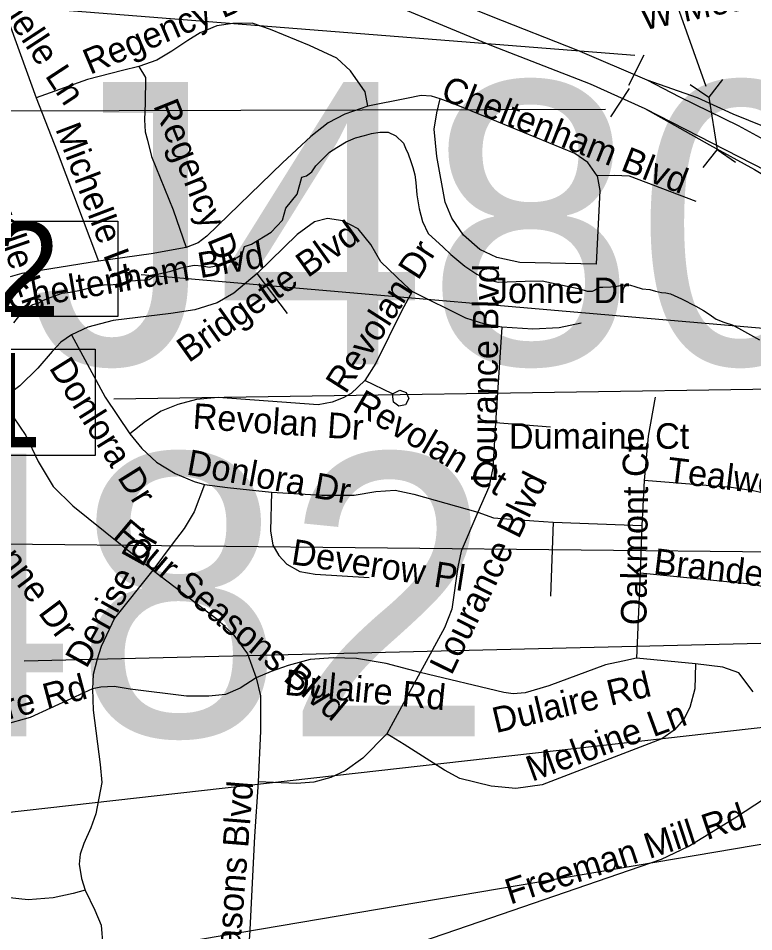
# Model space of a CAD drawing. Extents: x 1662474 to 1856135, y 779280 to 917889.
# Drawn here: x 1753778 to 1756514, y 830706 to 834102 of the extents above; entities that cross this region are included whole.
import ezdxf

# ---------------------------------------------------------------- set-up
doc = ezdxf.new("R2010")
doc.units = 0
for name, color, linetype in [('Exist Hydrographic Creek Single Shore', 7, 'Continuous'), ('Exist Road Non-System Structure Non-Sys Other Number Label', 7, 'Continuous'), ('Exist Road Non-System Type 51', 7, 'Continuous'), ('Exist Road Non-System Type 51 Label', 7, 'Continuous'), ('Exist Road Primary Interstate Divided Center Attributed', 7, 'Continuous'), ('Exist Road Primary Interstate Ramp 1 Lane Attributed', 7, 'Continuous'), ('Exist Road Primary Interstate Structure Cantilever Sign Number Label', 7, 'Continuous'), ('Exist Road Primary Interstate Structure Culvert CELL', 7, 'Continuous'), ('Exist Road Primary Interstate Structure Culvert Number Label', 7, 'Continuous'), ('Exist Road Primary Interstate Structure Ovrhead Sign CELL', 7, 'Continuous'), ('Exist Road Primary US Structure Culvert Number Label', 7, 'Continuous'), ('Exist Road Primary US Structure Standard Bridge Number Label', 7, 'Continuous'), ('Exist Road Secondary Structure Culvert Number Label', 7, 'Continuous')]:
    doc.layers.add(name, color=color, linetype=linetype)

msp = doc.modelspace()

# ---------------------------------------------------------------- linework, layer by layer
at = {"layer": 'Exist Hydrographic Creek Single Shore'}
for points in [[(1753761.1, 832968.9), (1753788.8, 833003.6), (1753812.9, 833025.6), (1753832.5, 833038.2), (1753854.4, 833044.2), (1753872.1, 833054.2), (1753900.2, 833065.5), (1753941, 833079.9), (1753971.1, 833083.9), (1754015.8, 833092.8), (1754065.1, 833106.2), (1754098.1, 833110.6), (1754131.2, 833112.4), (1754165.9, 833115.4), (1754197.1, 833125.1), (1754265.6, 833131.1), (1754296.6, 833150), (1754345.6, 833161.2), (1754384, 833173.4), (1754432.5, 833184.1), (1754464, 833180.9), (1754488.8, 833177), (1754508.4, 833180.2), (1754533, 833188.1), (1754563.2, 833201.2), (1754590.2, 833211.1), (1754610.8, 833224.5), (1754619.9, 833253.1), (1754645.9, 833262.1), (1754718.4, 833306.9), (1754761.4, 833351.3), (1754774, 833396.2), (1754816, 833447.4), (1754832.8, 833511.1), (1754850.6, 833516.4), (1754869.8, 833530.8), (1754885.5, 833553.1), (1754912, 833580.9), (1754935.6, 833604.3), (1754963.2, 833620.9), (1754997.9, 833642.6), (1755033.2, 833656.8), (1755065.6, 833665.8), (1755092.6, 833673.9), (1755122.5, 833678.3), (1755153.8, 833678.1), (1755182.6, 833664.7), (1755211.5, 833637.4), (1755218.4, 833619.2), (1755228.4, 833597.8)], [(1755228.4, 833597.8), (1755238.5, 833569.9), (1755246.1, 833546.6), (1755253, 833519.8), (1755256.4, 833491.7), (1755260.9, 833445.2), (1755269.8, 833392.8), (1755282.1, 833346.1), (1755303.4, 833301.4), (1755359.2, 833251.1), (1755386.9, 833224), (1755438.9, 833180.2), (1755484, 833150), (1755523.1, 833130.3), (1755563.8, 833120.9), (1755663.2, 833124.2), (1755726.5, 833125.3), (1755819.4, 833105.4), (1755866.9, 833095.7), (1755894.1, 833087.8), (1755913.6, 833087.2), (1755921.5, 833091.2), (1755932.5, 833098.8), (1755942.5, 833102.5), (1755952.2, 833102.2), (1755982.6, 833103.2), (1755998.9, 833104.6), (1756016.8, 833108.8), (1756034.1, 833110.6), (1756056.1, 833110.1), (1756071.6, 833104.9), (1756099.1, 833096.4), (1756127, 833093.3), (1756148.2, 833086.8), (1756170.9, 833082.8), (1756186.6, 833080.9), (1756203.9, 833077), (1756244.9, 833059.2), (1756298.4, 833031.1), (1756327.2, 833015.9), (1756347.8, 833001.2), (1756374.2, 832982.8), (1756402.4, 832971.5), (1756433.5, 832962.6), (1756456.9, 832950.2), (1756535.6, 832905.9)]]:
    msp.add_lwpolyline(points, dxfattribs=at)
at = {"layer": 'Exist Road Non-System Type 51'}
for p, q in [((1754780, 833004.4), (1754666.4, 833153.1)), ((1755576.4, 832953.9), (1755553.8, 832598.2)), ((1755170, 832705.4), (1755067.4, 832755.5)), ((1755758.5, 832582), (1755553.8, 832598.2)), ((1756106.2, 832383.1), (1756097.6, 832215.9)), ((1755767.6, 832228.2), (1755757.4, 831953.9)), ((1755767.6, 832228.2), (1756097.6, 832215.9)), ((1756097.6, 832215.9), (1756091, 832039.2)), ((1756091, 832039.2), (1756077.6, 831723)), ((1756297.6, 831702), (1756077.6, 831723)), ((1755272.6, 831669.2), (1755148.8, 831441.6))]:
    msp.add_line(p, q, dxfattribs=at)
for points in [[(1753512.6, 834297.8), (1753596.4, 834244.4), (1753655.1, 834198), (1753710.5, 834130.5), (1753748.9, 834069.4), (1753845.1, 833805.9)], [(1755079, 833775.4), (1755069, 833827.9), (1755013.9, 833906.7), (1754962.6, 833952.9), (1754861.4, 834000.9), (1754716.5, 834060.4), (1754647.8, 834083), (1754576.4, 834082.8), (1754516.5, 834073.1), (1754455.1, 834048.1), (1754408.9, 834019), (1754348.9, 833979.1), (1754293.9, 833945.5), (1754226.8, 833921.9)], [(1754226.8, 833921.9), (1754166.4, 833907.9), (1754035.1, 833874.4), (1753845.1, 833805.9)], [(1754226.8, 833921.9), (1754251.4, 833881.8), (1754249.9, 833785.7), (1754247.2, 833724.8), (1754249.9, 833680.2), (1754258.8, 833648.9), (1754274, 833588), (1754353.8, 833389.4), (1754402.6, 833249.2)], [(1753845.1, 833805.9), (1753922.9, 833606.7), (1754076.4, 833199.1)], [(1755347.8, 833801.7), (1755315.1, 833812.2), (1755276.4, 833814.2), (1755222.5, 833803), (1755079, 833775.4)], [(1755931.4, 833515.6), (1755941.4, 833461.8), (1755927.5, 833188), (1755644.1, 833194.4), (1755558.8, 833212.9), (1755495.2, 833241.9), (1755434.1, 833295.7), (1755391.4, 833358.1), (1755366.4, 833418.2), (1755335.4, 833588), (1755325.1, 833689.4), (1755335.1, 833750.2), (1755347.8, 833801.7)], [(1755931.4, 833515.6), (1755897.4, 833565.4), (1755848.8, 833599.4), (1755413.6, 833778), (1755347.8, 833801.7)], [(1755079, 833775.4), (1754992.6, 833745.5), (1754931.4, 833712.9), (1754866.4, 833661.8), (1754761.4, 833564.4), (1754479, 833291.4), (1754447.8, 833266.8), (1754402.6, 833249.2)], [(1756300.1, 833420.6), (1756051.4, 833514.2), (1755995.2, 833516.9), (1755931.4, 833515.6)], [(1755242.8, 833085.7), (1755213.9, 833112.7), (1755126.5, 833196.4), (1755090.2, 833260.5), (1755042.8, 833319.2), (1754985, 833349.2), (1754928.9, 833357.1), (1754880, 833345.2), (1754815.1, 833298.2), (1754666.4, 833153.1)], [(1754402.6, 833249.2), (1754272.4, 833225.6), (1754076.4, 833199.1)], [(1754076.4, 833199.1), (1753791.6, 833153.1), (1753747.8, 833140.2)], [(1754666.4, 833153.1), (1754580, 833079.7), (1754517.6, 833043.4), (1754435.1, 833018.2), (1754345.1, 833004.4), (1754131.5, 832978.1), (1754036.5, 832953.1), (1753976.4, 832924.5)], [(1755242.8, 833085.7), (1755205.1, 833015.6), (1755108.4, 832820.1), (1755067.4, 832755.5)], [(1755576.4, 832953.9), (1755513.9, 832964.4), (1755442.8, 832986.8), (1755242.8, 833085.7)], [(1755871.6, 832967.9), (1755790, 832950.5), (1755692.6, 832945.5), (1755576.4, 832953.9)], [(1753976.4, 832924.5), (1753936.5, 832898.2), (1753903.9, 832863.1), (1753851.4, 832800.7), (1753784.2, 832735.5), (1753712.6, 832681.8)], [(1753976.4, 832924.5), (1754101.2, 832693), (1754192.6, 832556.9)], [(1755067.4, 832755.5), (1755016.5, 832707.2), (1754986.4, 832690.7), (1754946.4, 832674.7), (1754893.9, 832664.4), (1754521.5, 832691.7), (1754441.4, 832684.4), (1754371.4, 832666.5), (1754310.2, 832641.6), (1754251.4, 832602.8), (1754192.6, 832556.9)], [(1755170, 832705.4), (1755197.6, 832719.5), (1755221.5, 832710.6), (1755231.4, 832688.4), (1755218.9, 832664.4), (1755193.9, 832659.4), (1755174, 832674.4), (1755170, 832705.4)], [(1753712.6, 832681.8), (1753735.4, 832654.4), (1753806.2, 832551.2), (1753851.9, 832453.9), (1753907.4, 832361), (1753981.4, 832289.4), (1754279, 832050.2)], [(1756147.6, 832693), (1756121.5, 832548.4), (1756106.2, 832383.1)], [(1755553.8, 832598.2), (1755543.8, 832428.8), (1755528.6, 832358.9), (1755487.9, 832265.8)], [(1754192.6, 832556.9), (1754237.8, 832502.8), (1754292.6, 832451.9), (1754361.4, 832409.4), (1754432.5, 832379.4), (1754471.4, 832368.1)], [(1756791.2, 831838.2), (1756835.1, 831888.4), (1756866.6, 831936.6), (1756883.9, 831994.4), (1756886.5, 832060.2), (1756870, 832120.6), (1756850.1, 832156.9), (1756817.5, 832200.7), (1756767.6, 832243.4), (1756708.9, 832278.1), (1756642.4, 832306.9), (1756579.1, 832330.6), (1756511.2, 832345.5), (1756429.9, 832356.9), (1756106.2, 832383.1)], [(1754471.4, 832368.1), (1754432.5, 832266.8), (1754395.2, 832204.6), (1754350.1, 832146.9), (1754279, 832050.2)], [(1754471.4, 832368.1), (1754556.4, 832356.9), (1754720.1, 832339.5)], [(1754720.1, 832339.5), (1754716.5, 832195.7), (1754725.1, 832143.2), (1754747.8, 832104.4), (1754777.6, 832071.8), (1754825.1, 832045.5), (1754882.6, 832034.5), (1755083.9, 832022.9)], [(1754720.1, 832339.5), (1754907.6, 832328.2), (1755027.5, 832329.2), (1755107.6, 832341.9), (1755180, 832346.9), (1755250.1, 832332.2), (1755487.9, 832265.8)], [(1755487.9, 832265.8), (1755426.1, 832120.1), (1755412.9, 832062.1), (1755390.5, 831905.4), (1755363.2, 831835.6), (1755272.6, 831669.2)], [(1755487.9, 832265.8), (1755546.4, 832244.5), (1755696.2, 832233.2), (1755767.6, 832228.2)], [(1754279, 832050.2), (1754136.5, 831871.8), (1754087.1, 831766.8), (1754071.1, 831719), (1754056.9, 831661.6), (1754053.8, 831609.4)], [(1754279, 832050.2), (1754517.6, 831868.1), (1754580, 831808), (1754630.4, 831738.4), (1754662.6, 831650.2)], [(1756791.2, 831838.2), (1756741.4, 831889.4), (1756689.9, 831931.9), (1756637.5, 831965.5), (1756512.5, 831996.7), (1756091, 832039.2)], [(1754610.1, 830441.9), (1754727.5, 830419.4), (1754775, 830417.2), (1754831.5, 830420.6), (1754880, 830435.6), (1754915.1, 830448.4), (1754955.1, 830476.8), (1755041.4, 830542.9), (1755085.2, 830578.1), (1755152.8, 830611.9), (1755228.9, 830651.9), (1755496.2, 830744.2), (1756171.4, 830975.5), (1756270.2, 831022.2), (1756450.1, 831133.2), (1756650.1, 831264.2), (1756710.1, 831321.9), (1756758.1, 831369.4), (1756873.6, 831558.7), (1756921.4, 831648.4), (1756916.1, 831679.4), (1756791.2, 831838.2)], [(1755272.6, 831669.2), (1755146.1, 831703), (1755036.4, 831721.9), (1754949.1, 831724.2), (1754864, 831717.8), (1754782.4, 831695.7), (1754718.9, 831673.1), (1754662.6, 831650.2)], [(1756297.6, 831702), (1756295.2, 831609.4), (1756276.4, 831539.2), (1756253.8, 831495.9), (1756217.5, 831454.8), (1756171.6, 831423), (1755726.4, 831251.9), (1755628.9, 831238.2), (1755537.5, 831246.9), (1755420.1, 831275.8), (1755363.8, 831306.9), (1755213.9, 831401.7), (1755148.8, 831441.6)], [(1756077.6, 831723), (1756026.4, 831711.7), (1755962.6, 831698), (1755751.4, 831619.6), (1755663.8, 831594.4), (1755618.9, 831590.7), (1755583.9, 831595.7), (1755272.6, 831669.2)], [(1756511.8, 831598.2), (1756458.8, 831668.1), (1756398.9, 831689.4), (1756297.6, 831702)], [(1754662.6, 831650.2), (1754603.9, 831610.9), (1754548.8, 831588.1), (1754486.6, 831582), (1754403.9, 831581.8), (1754193.9, 831608), (1754135.1, 831618), (1754085.2, 831614.4), (1754053.8, 831609.4)], [(1754662.6, 831650.2), (1754679, 831583.4), (1754679, 831451.9), (1754670.1, 831263.4)], [(1754053.8, 831609.4), (1753974, 831571.8), (1753822.6, 831502), (1753723.9, 831474.4)], [(1754053.8, 831609.4), (1754056.4, 831529), (1754083.1, 831327.4), (1754088.9, 831260.5), (1754066.1, 831144), (1754047.5, 831092), (1754021.5, 831033.5), (1754008.6, 830994.4), (1754004.4, 830957.4), (1754013.1, 830903.6), (1754027.5, 830860.5)], [(1755148.8, 831441.6), (1755060.1, 831350.8), (1754993.9, 831304.4), (1754941.4, 831279.2), (1754877.6, 831261.9), (1754813.6, 831257.1), (1754670.1, 831263.4)], [(1754670.1, 831263.4), (1754657.1, 831059.2), (1754637.8, 830689.4), (1754610.1, 830441.9)], [(1754027.5, 830860.5), (1753982.6, 830848.2), (1753907.6, 830831.7), (1753815.1, 830824), (1753652.5, 830841.9)], [(1754027.5, 830860.5), (1754062.4, 830785.7), (1754086.4, 830730.6), (1754092.6, 830653.2), (1754082.6, 830469.4)]]:
    msp.add_lwpolyline(points, dxfattribs=at)
at = {"layer": 'Exist Road Primary Interstate Divided Center Attributed'}
for points in [[(1753024.2, 835128.6), (1753396.3, 834933.3), (1753763, 834749.8), (1754444.3, 834452.6), (1755006.6, 834222.1), (1755537.9, 834000.7), (1755905.8, 833857.6), (1756109.4, 833765.8)], [(1756117, 833871.1), (1755859.3, 833981.6), (1755539, 834107.8), (1755035.9, 834312.3), (1754470.2, 834542.7), (1754053.3, 834721.9), (1753804, 834836.2)], [(1757513.1, 832992.8), (1757365.1, 833095.9), (1757295.1, 833145), (1757059.3, 833320.1), (1756828.4, 833472.9), (1756624.8, 833607.1), (1756593.2, 833627.9), (1756457, 833702), (1756239, 833809.1), (1756117, 833871.1)], [(1756109.4, 833765.8), (1756658.7, 833485.2), (1756733.1, 833441.8), (1756892, 833337), (1757081.3, 833208.6), (1757252.5, 833084.1), (1757339.3, 833015.9), (1757444.7, 832930.8)]]:
    msp.add_lwpolyline(points, dxfattribs=at)
at = {"layer": 'Exist Road Primary Interstate Ramp 1 Lane Attributed'}
for points in [[(1756947.3, 833586.1), (1756755.1, 833628.8), (1756618.7, 833672.1), (1756436.8, 833745.8), (1756304.7, 833806.4), (1756117, 833871.1)], [(1756109.4, 833765.8), (1756348.9, 833631.1), (1756517.3, 833539.3), (1756578.2, 833502.6), (1756648.5, 833445.4), (1756727.6, 833366.3), (1756789.1, 833291.5), (1756837.4, 833212.4), (1756868.2, 833142), (1756912.1, 833018.9), (1756956.1, 832851.8), (1757000, 832715.5), (1757044, 832627.6), (1757101.1, 832548.5), (1757167, 832460.5), (1757210.9, 832381.4), (1757232.9, 832306.6), (1757250.5, 832240.7), (1757250.5, 832157.2), (1757237.3, 832078), (1757175.8, 831871.4)]]:
    msp.add_lwpolyline(points, dxfattribs=at)
at = {"layer": 'Exist Road Primary Interstate Structure Cantilever Sign Number Label'}
msp.add_line((1757380.9, 832877.1), (1754235.9, 833147.4), dxfattribs=at)
msp.add_lwpolyline([(1752880.6, 833347.6), (1754148.6, 833347.6), (1754148.6, 832992.6), (1752880.6, 832992.6)], close=True, dxfattribs=at)
at = {"layer": 'Exist Road Primary Interstate Structure Culvert CELL'}
for p, q in [((1756397.4, 833874.7), (1756346.6, 833808.7)), ((1756278, 833855.9), (1756346.6, 833808.7)), ((1756346.6, 833808.7), (1756377.3, 833612.8)), ((1756326.4, 833546.8), (1756377.3, 833612.8)), ((1756445.9, 833565.5), (1756377.3, 833612.8))]:
    msp.add_line(p, q, dxfattribs=at)
at = {"layer": 'Exist Road Primary Interstate Structure Culvert Number Label'}
msp.add_line((1756336.8, 833848), (1755655, 835767.9), dxfattribs=at)
at = {"layer": 'Exist Road Primary Interstate Structure Ovrhead Sign CELL'}
for p, q in [((1756071.4, 833963.7), (1752741.9, 834226.5)), ((1756048.7, 833853.4), (1756106, 833966.1)), ((1755982.6, 833735.5), (1756052.2, 833841.1)), ((1755962.8, 833763.1), (1752092.4, 833751))]:
    msp.add_line(p, q, dxfattribs=at)
at = {"layer": 'Exist Road Primary US Structure Culvert Number Label'}
msp.add_line((1757141.3, 832111.1), (1753710.1, 832147.2), dxfattribs=at)
at = {"layer": 'Exist Road Primary US Structure Standard Bridge Number Label'}
for p, q in [((1757053.4, 831790), (1753799.9, 831711.3)), ((1757016.1, 831517.1), (1753722.9, 831147.1)), ((1756791.5, 831073.2), (1753594.7, 830531.6))]:
    msp.add_line(p, q, dxfattribs=at)
at = {"layer": 'Exist Road Secondary Structure Culvert Number Label'}
msp.add_line((1757473.1, 832736), (1754133.3, 832685.8), dxfattribs=at)
msp.add_lwpolyline([(1752761.4, 832871.6), (1754064, 832871.6), (1754064, 832476.6), (1752761.4, 832476.6)], close=True, dxfattribs=at)

# ---------------------------------------------------------------- texts
at = {"layer": 'Exist Road Non-System Structure Non-Sys Other Number Label'}
for s, p in [('J480', (1753811.9, 832815.4)), ('J482', (1752502.4, 831432.7))]:
    msp.add_text(s, height=1049.86, dxfattribs=at).set_placement(p)
at = {"layer": 'Exist Road Non-System Type 51 Label'}
for s, rotation, p in [('Michelle Ln', 303.1795, (1753601.2, 834308.1)), ('W Meadowview Rd', 11.6527, (1756103.8, 834056.5)), ('Regency Dr', 23.0002, (1754045.1, 833891.1)), ('Cheltenham Blvd', 338.4493, (1755344.8, 833802.6)), ('Regency Dr', 291.9384, (1754279.3, 833777.1)), ('Michelle Ln', 290.8155, (1753915, 833691)), ('Revelle Ln', 289.1097, (1753613.9, 833560.2)), ('Bridgette Blvd', 35.5294, (1754412.1, 832818.9)), ('Cheltenham Blvd', 9.7684, (1753744.9, 833013)), ('Revolan Dr', 57.4404, (1754995.9, 832701.4)), ('Lourance Blvd', 89.3342, (1755557, 832375.2)), ('Donlora Dr', 301.9911, (1753890.3, 832802.5)), ('Revolan Ct', 329.607, (1755016.6, 832643.2)), ('Revolan Dr', 356.1359, (1754424.8, 832576.4)), ('Oakmont Ct', 89.3342, (1756114.7, 831845.1)), ('Donlora Dr', 349.6798, (1754400.5, 832406.2)), ('Cherbonne Dr', 306.7219, (1753452.6, 832423.4)), ('Tealwood Dr', 353.1443, (1756188.4, 832376.6)), ('Lourance Blvd', 63.7618, (1755389.3, 831655.8)), ('Four Seasons Blvd', 319.9541, (1754127.4, 832174.5)), ('Denise Dr', 60.9589, (1754031.4, 831680.8)), ('Deverow Pl', 351.0874, (1754790, 832072.7)), ('Branderwood Dr', 353.1265, (1756138.1, 832037.6)), ('Dulaire Rd', 14.9946, (1753461.3, 831419.1)), ('Dulaire Rd', 354.4853, (1754765.9, 831586.9)), ('Dulaire Rd', 13.4097, (1755554.7, 831443.8)), ('Meloine Ln', 20.1554, (1755688.9, 831262.9)), ('Four Seasons Blvd', 85.4254, (1754567.2, 830192.6)), ('Freeman Mill Rd', 18.1853, (1755608.2, 830806))]:
    msp.add_text(s, height=95, rotation=rotation, dxfattribs=at).set_placement(p)
for s, p in [('Jonne Dr', (1755536.3, 833042.7)), ('Dumaine Ct', (1755603.2, 832501.3))]:
    msp.add_text(s, height=95, dxfattribs=at).set_placement(p)
at = {"layer": 'Exist Road Primary Interstate Structure Cantilever Sign Number Label'}
msp.add_text('L702', height=350, dxfattribs=at).set_placement((1752893.1, 832994.7))
at = {"layer": 'Exist Road Secondary Structure Culvert Number Label'}
msp.add_text('S711', height=350, dxfattribs=at).set_placement((1752773.9, 832507.2))

doc.saveas('drawing.dxf')
